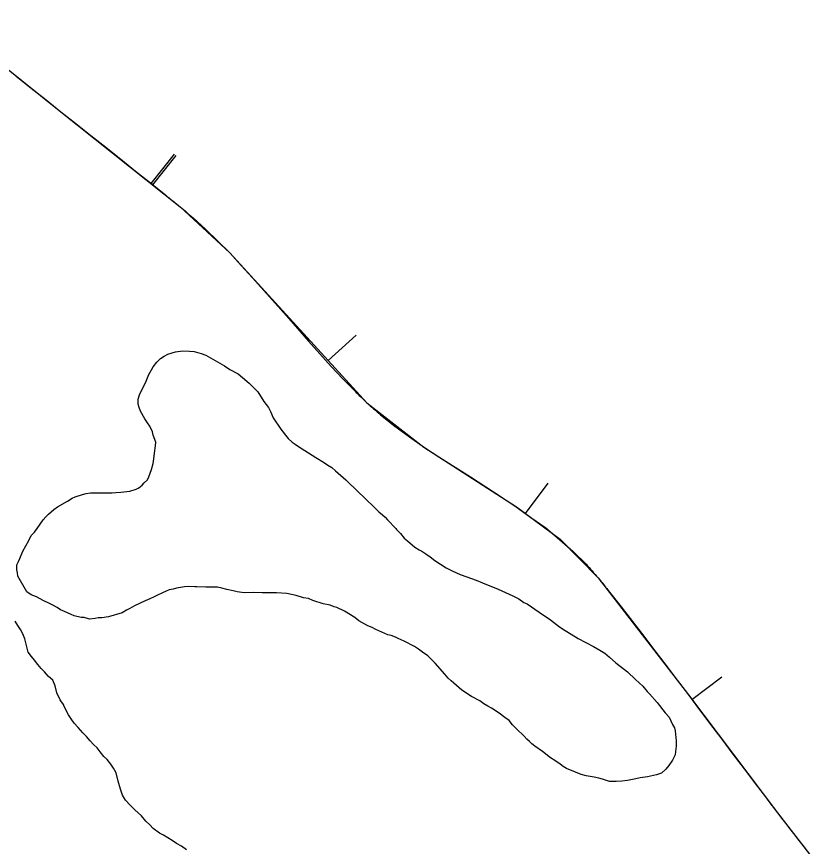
# Model space of a CAD drawing. Extents: x 3180038 to 3217926, y 922069 to 947485.
# Drawn here: x 3194615 to 3195142, y 941499 to 942050 of the extents above; entities that cross this region are included whole.
import ezdxf

# ---------------------------------------------------------------- set-up
doc = ezdxf.new("R2010")
doc.units = 0
for name, color, linetype in [('V-BORW-LINE', 7, 'Continuous'), ('V-SITE-VEGE', 7, 'Continuous'), ('V-TOPO-SHOR', 7, 'Continuous')]:
    doc.layers.add(name, color=color, linetype=linetype)

msp = doc.modelspace()

# ---------------------------------------------------------------- linework, layer by layer
at = {"layer": 'V-BORW-LINE'}
for p, q in [((3194615.06, 942010.74), (3194624.97, 942002.85)), ((3194624.97, 942002.85), (3194634.89, 941994.98)), ((3194634.89, 941994.98), (3194644.81, 941987.11)), ((3194644.81, 941987.11), (3194654.74, 941979.24)), ((3194654.74, 941979.24), (3194664.66, 941971.38)), ((3194664.66, 941971.38), (3194674.58, 941963.51)), ((3194674.58, 941963.51), (3194684.5, 941955.64)), ((3194704.67, 941939.34), (3194720.27, 941958.88)), ((3194705.78, 941938.46), (3194721.38, 941958)), ((3194684.5, 941955.64), (3194694.39, 941947.73)), ((3194694.39, 941947.73), (3194704.29, 941939.81)), ((3194704.29, 941939.81), (3194714.16, 941931.88)), ((3194732.55, 941916.64), (3194740.87, 941909.09)), ((3194740.87, 941909.09), (3194748.93, 941901.25)), ((3194748.93, 941901.25), (3194756.93, 941893.36)), ((3194756.93, 941893.36), (3194764.53, 941885.07)), ((3194764.53, 941885.07), (3194772.13, 941876.78)), ((3194772.13, 941876.78), (3194779.68, 941868.44)), ((3194779.68, 941868.44), (3194787.17, 941860.05)), ((3194787.17, 941860.05), (3194794.56, 941851.59)), ((3194794.56, 941851.59), (3194801.95, 941843.13)), ((3194801.95, 941843.13), (3194809.34, 941834.68)), ((3194822.39, 941821.85), (3194840.83, 941838.73)), ((3194809.34, 941834.68), (3194816.74, 941826.23)), ((3194816.74, 941826.23), (3194824.4, 941817.98)), ((3194824.4, 941817.98), (3194832.07, 941809.75)), ((3194832.07, 941809.75), (3194839.96, 941801.71)), ((3194857.13, 941785.83), (3194866.58, 941778.24)), ((3194866.58, 941778.24), (3194876.37, 941771.11)), ((3194876.37, 941771.11), (3194886.23, 941764.04)), ((3194886.23, 941764.04), (3194896.45, 941757.53)), ((3194896.45, 941757.53), (3194906.67, 941751.02)), ((3194906.67, 941751.02), (3194916.9, 941744.52)), ((3194916.9, 941744.52), (3194927.14, 941738.03)), ((3194927.14, 941738.03), (3194937.19, 941731.38)), ((3194953.45, 941720.36), (3194968.45, 941740.35)), ((3194937.19, 941731.38), (3194947.16, 941724.59)), ((3194947.16, 941724.59), (3194957.04, 941717.66)), ((3194957.04, 941717.66), (3194966.93, 941710.74)), ((3194966.93, 941710.74), (3194976.09, 941702.93)), ((3194976.09, 941702.93), (3194985.14, 941695)), ((3194985.14, 941695), (3194993.64, 941686.52)), ((3195009.3, 941667.96), (3195016.92, 941658.31)), ((3195016.92, 941658.31), (3195024.46, 941648.6)), ((3195024.46, 941648.6), (3195032, 941638.89)), ((3195032, 941638.89), (3195039.41, 941629.1)), ((3195039.41, 941629.1), (3195046.82, 941619.32)), ((3195046.82, 941619.32), (3195054.22, 941609.52)), ((3195063.86, 941596.77), (3195083.79, 941611.86)), ((3195054.22, 941609.52), (3195061.62, 941599.72)), ((3195061.62, 941599.72), (3195069, 941589.91)), ((3195069, 941589.91), (3195076.39, 941580.1)), ((3195076.39, 941580.1), (3195083.79, 941570.3)), ((3195083.79, 941570.3), (3195091.19, 941560.49)), ((3195091.19, 941560.49), (3195098.61, 941550.71)), ((3195098.61, 941550.71), (3195106.03, 941540.92)), ((3195106.03, 941540.92), (3195113.47, 941531.15)), ((3195123.56, 941517.96), (3195126.19, 941514.53)), ((3195126.19, 941514.53), (3195128.83, 941511.11)), ((3195128.83, 941511.11), (3195131.46, 941507.69)), ((3195131.46, 941507.69), (3195134.11, 941504.27)), ((3195134.11, 941504.27), (3195136.76, 941500.86)), ((3195136.76, 941500.86), (3195139.41, 941497.44))]:
    msp.add_line(p, q, dxfattribs=at)
for points in [[(3194565.62, 942050.3), (3194644.81, 941987.11)], [(3194644.81, 941987.11), (3194724.01, 941923.91)], [(3194724.01, 941923.91), (3194756.89, 941893.41)], [(3194756.89, 941893.41), (3194848.03, 941793.85)], [(3194848.03, 941793.85), (3194885.99, 941764.23)], [(3194885.99, 941764.23), (3194947.55, 941724.79)], [(3194947.55, 941724.79), (3194976.43, 941703.11)], [(3194976.43, 941703.11), (3195001.6, 941677.56)], [(3195001.6, 941677.56), (3195061.62, 941599.72)], [(3195061.62, 941599.72), (3195120.93, 941521.39)], [(3195120.93, 941521.39), (3195142.06, 941494.03)]]:
    msp.add_lwpolyline(points, dxfattribs=at)
for points in [[(3194714.16, 941931.88), (3194724.01, 941923.91), (3194732.55, 941916.64)], [(3194839.96, 941801.71), (3194848.03, 941793.85), (3194857.13, 941785.83)], [(3194993.64, 941686.52), (3195001.6, 941677.56), (3195009.3, 941667.96)], [(3195113.47, 941531.15), (3195120.93, 941521.39), (3195123.56, 941517.96)]]:
    msp.add_spline(points, degree=3, dxfattribs=at)
at = {"layer": 'V-SITE-VEGE'}
for points in [[(3194622.03, 941668.16), (3194616.12, 941678.69), (3194615.84, 941680.79), (3194615.56, 941682.89), (3194615.58, 941686.18), (3194616.5, 941688.27), (3194617.42, 941690.36), (3194619.55, 941695.14), (3194623.5, 941702.3), (3194625.02, 941705.58), (3194627.13, 941707.96), (3194628.95, 941710.34), (3194632.89, 941716), (3194634.7, 941718.09), (3194636.51, 941719.87), (3194640.13, 941722.84), (3194642.54, 941724.61), (3194649.16, 941728.46), (3194652.17, 941730.53), (3194654.28, 941731.41), (3194659.08, 941732.87), (3194661.48, 941733.45), (3194664.48, 941734.03), (3194666.88, 941734.01), (3194669.57, 941733.99), (3194674.06, 941733.96), (3194676.16, 941733.94), (3194678.86, 941733.92), (3194681.26, 941734.2), (3194684.55, 941734.47), (3194690.55, 941735.03), (3194694.75, 941736.49), (3194696.56, 941737.37), (3194698.67, 941739.16), (3194700.17, 941740.64), (3194702.29, 941742.72), (3194703.2, 941744.51), (3194705.04, 941749.59), (3194705.97, 941753.48), (3194706.59, 941756.47), (3194706.92, 941760.36), (3194707.55, 941765.15), (3194707.87, 941767.54), (3194706.11, 941772.35), (3194705.53, 941774.45), (3194703.76, 941778.36), (3194702.28, 941780.46), (3194700.5, 941783.17), (3194697.55, 941788.29), (3194696.67, 941790.69), (3194696.09, 941792.79), (3194696.11, 941796.09), (3194697.04, 941799.08), (3194697.95, 941801.17), (3194700.99, 941807.13), (3194702.21, 941810.42), (3194703.13, 941812.51), (3194704.95, 941815.79), (3194706.16, 941817.58), (3194708.58, 941820.85), (3194711, 941823.23), (3194713.41, 941824.71), (3194715.82, 941826.19), (3194720.92, 941827.65), (3194725.72, 941828.21), (3194730.21, 941828.17), (3194733.2, 941827.85), (3194737.98, 941826.62), (3194740.97, 941825.4), (3194744.25, 941823.57), (3194753.5, 941818.41), (3194757.07, 941815.99), (3194762.44, 941812.95), (3194765.42, 941810.53), (3194769.88, 941806.9), (3194772.56, 941804.18), (3194775.53, 941801.16), (3194779.67, 941794.54), (3194782.64, 941790.62), (3194784.11, 941787.92), (3194785.88, 941783.71), (3194790.91, 941776.18), (3194793.87, 941772.27), (3194795.66, 941770.16), (3194798.34, 941767.74), (3194800.42, 941766.22), (3194802.5, 941764.71), (3194809.36, 941760.47), (3194814.13, 941757.43), (3194819.2, 941754.4), (3194822.18, 941752.28), (3194824.86, 941750.76), (3194827.24, 941748.64), (3194834.08, 941742.6), (3194836.46, 941740.19), (3194840.03, 941736.86), (3194842.41, 941734.45), (3194845.98, 941731.13), (3194848.65, 941728.41), (3194851.33, 941725.99), (3194856.08, 941721.46)], [(3194856.08, 941721.46), (3194858.46, 941719.35), (3194860.25, 941717.84), (3194861.74, 941716.03), (3194867.38, 941710.29), (3194867.68, 941709.69), (3194868.87, 941708.49), (3194870.35, 941706.98), (3194872.72, 941703.96), (3194875.11, 941702.15), (3194879.87, 941697.92), (3194882.85, 941696.1), (3194884.64, 941695.18), (3194887.32, 941693.37), (3194890, 941691.55), (3194893.28, 941689.13), (3194900.73, 941684.28), (3194904.61, 941682.15), (3194909.98, 941679.71), (3194914.46, 941678.18), (3194920.73, 941676.03), (3194924.91, 941674.2), (3194935.36, 941669.93), (3194940.14, 941667.8), (3194944.91, 941665.66), (3194949.09, 941663.53), (3194952.37, 941661.11), (3194954.46, 941660.2), (3194962.5, 941654.74), (3194969.95, 941649.59), (3194975.91, 941645.05), (3194979.78, 941642.63), (3194983.66, 941640.2), (3194988.43, 941637.17), (3194998.57, 941631.99), (3195002.75, 941629.57), (3195006.03, 941627.45), (3195009.3, 941624.73), (3195013.46, 941621.1), (3195021.2, 941615.05), (3195026.56, 941609.92), (3195028.94, 941607.8), (3195031.32, 941605.68), (3195034.28, 941602.07), (3195035.77, 941600.56), (3195040.82, 941594.83), (3195046.16, 941587.9), (3195048.83, 941584.88), (3195051.19, 941580.07), (3195052.37, 941577.96), (3195052.95, 941575.86), (3195053.5, 941569.27), (3195053.47, 941565.68), (3195053.14, 941562.08), (3195052.83, 941559.99), (3195051.01, 941556.41), (3195048.58, 941552.83), (3195046.76, 941550.45), (3195043.75, 941547.78), (3195040.44, 941546.61), (3195034.45, 941545.45), (3195029.64, 941544.59), (3195026.65, 941544.02), (3195021.25, 941542.86), (3195017.35, 941542.59), (3195013.75, 941542.32), (3195009.26, 941542.35), (3195004.48, 941543.89), (3195002.09, 941544.51), (3194999.1, 941545.13), (3194993.71, 941546.07), (3194990.42, 941546.99), (3194986.54, 941548.52), (3194980.57, 941550.96), (3194978.48, 941552.18), (3194976.4, 941553.69), (3194972.82, 941556.11), (3194970.14, 941557.93), (3194964.78, 941562.17), (3194959.72, 941565.8), (3194957.63, 941567.32), (3194956.15, 941568.82), (3194954.36, 941570.34), (3194952.58, 941572.45), (3194947.53, 941577.28), (3194944.85, 941579.99), (3194942.48, 941582.71), (3194939.8, 941584.83), (3194935.92, 941587.55), (3194930.86, 941590.89), (3194928.47, 941592.4), (3194925.79, 941593.92), (3194923.11, 941595.74), (3194917.44, 941598.78), (3194911.18, 941603.02), (3194909.4, 941604.53), (3194905.82, 941607.55), (3194904.04, 941609.07), (3194901.96, 941610.88), (3194899.88, 941613.59), (3194893.35, 941620.83)], [(3194893.35, 941620.83), (3194888.59, 941625.66), (3194885.02, 941628.08), (3194882.34, 941630.2), (3194879.65, 941632.02), (3194872.79, 941635.37), (3194868.91, 941637.19), (3194868.32, 941637.5), (3194867.12, 941638.11), (3194864.14, 941639.33), (3194862.04, 941639.64), (3194853.98, 941643.3), (3194851.6, 941644.52), (3194848.61, 941645.74), (3194842.65, 941649.08), (3194839.97, 941651.2), (3194833.11, 941655.44), (3194828.03, 941657.88), (3194826.24, 941658.19), (3194823.55, 941659.41), (3194819.07, 941660.35), (3194812.2, 941662.5), (3194809.21, 941663.72), (3194805.92, 941664.34), (3194801.14, 941665.87), (3194797.85, 941666.5), (3194794.86, 941667.12), (3194787.97, 941667.48), (3194785.58, 941667.49), (3194783.18, 941667.51), (3194778.39, 941667.55), (3194772.4, 941667.9), (3194766.41, 941667.64), (3194761.92, 941668.28), (3194759.23, 941668.9), (3194755.04, 941669.83), (3194751.76, 941670.75), (3194748.76, 941671.37), (3194746.67, 941671.39), (3194740.98, 941671.43), (3194734.98, 941671.48), (3194733.79, 941671.49), (3194729.6, 941671.82), (3194726.9, 941671.54), (3194721.5, 941670.69), (3194719.4, 941670.1), (3194716.7, 941669.52), (3194714.59, 941668.64), (3194712.19, 941667.46), (3194708.58, 941665.69), (3194706.78, 941664.81), (3194703.77, 941663.63), (3194700.77, 941662.16), (3194693.55, 941658.92), (3194690.54, 941657.15), (3194688.44, 941655.96), (3194685.43, 941654.19), (3194676.42, 941651.57), (3194671.93, 941651), (3194669.53, 941651.02), (3194667.43, 941650.44), (3194663.83, 941650.16), (3194660.24, 941651.09), (3194658.15, 941651.11), (3194653.66, 941652.34), (3194651.57, 941653.26), (3194647.09, 941655.09), (3194644.41, 941656.3), (3194642.32, 941657.82), (3194639.34, 941659.34), (3194637.25, 941660.55), (3194633.07, 941662.39), (3194628.6, 941664.82), (3194625.02, 941666.34), (3194622.03, 941668.16)]]:
    msp.add_lwpolyline(points, dxfattribs=at)
at = {"layer": 'V-TOPO-SHOR'}
for points in [[(3194703.74, 941513.45), (3194701.25, 941515.97), (3194698.24, 941519.4), (3194693.98, 941523.54), (3194690.78, 941526.61), (3194687.77, 941529.85), (3194685.65, 941533.27), (3194684.25, 941537.22), (3194682.85, 941542.41), (3194681.47, 941547.97), (3194679.7, 941551.03), (3194677.93, 941553.72), (3194675.45, 941556.78), (3194673.32, 941558.94), (3194670.84, 941562), (3194668.89, 941564.53), (3194666.41, 941566.87), (3194664.28, 941569.21), (3194661.8, 941572.09), (3194659.31, 941574.62), (3194656.12, 941578.04), (3194653.64, 941581.1), (3194651.51, 941583.8), (3194649.74, 941586.5), (3194648.16, 941589.37), (3194646.75, 941592.78), (3194646.4, 941593.32), (3194644.63, 941595.84), (3194644.28, 941596.56), (3194641.99, 941601.23), (3194640.95, 941605.88), (3194639.37, 941609.47), (3194636.52, 941612), (3194633.86, 941615.06), (3194631.56, 941617.23), (3194629.43, 941619.93), (3194627.31, 941622.81), (3194625.18, 941625.33), (3194623.06, 941628.21), (3194621.66, 941633.58), (3194620.8, 941636.99), (3194619.39, 941640.4), (3194617.98, 941643.27), (3194616.21, 941645.79), (3194614.27, 941648.67)], [(3194728.12, 941496.98), (3194724.92, 941499.33), (3194721.53, 941500.97), (3194718.69, 941503.14), (3194715.84, 941504.77), (3194712.99, 941506.58), (3194710.32, 941508.03), (3194706.05, 941511.11), (3194703.74, 941513.45)]]:
    msp.add_lwpolyline(points, dxfattribs=at)

doc.saveas('drawing.dxf')
